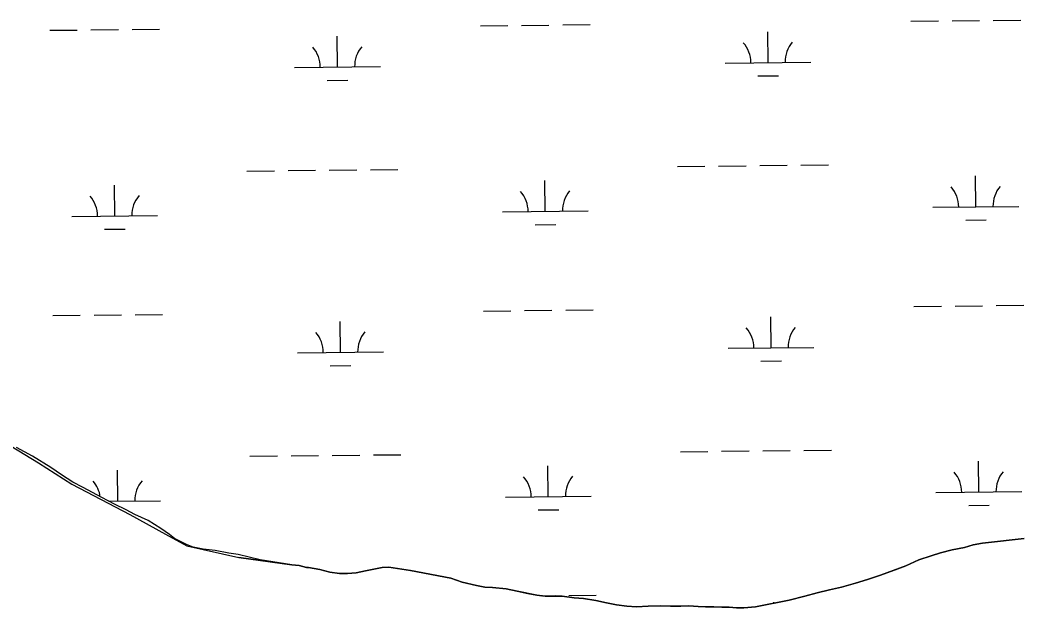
# Model space of a CAD drawing. Extents: x 3734862 to 3772949, y 391520 to 417239.
# Drawn here: x 3760730 to 3761900, y 405606 to 406292 of the extents above; entities that cross this region are included whole.
import ezdxf

# ---------------------------------------------------------------- set-up
doc = ezdxf.new("R2010")
doc.units = 0
doc.layers.add('V-TOPO-SHOR', color=7, linetype='Continuous')
doc.layers.add('V-WETL-SWMP', color=7, linetype='Continuous')

msp = doc.modelspace()

# ---------------------------------------------------------------- linework, layer by layer
at = {"layer": 'V-TOPO-SHOR'}
for p, q in [((3760691.199, 405812.303), (3760751.615, 405775.844)), ((3760751.615, 405775.844), (3760790.157, 405750.844)), ((3760790.157, 405750.844), (3760857.866, 405715.42600000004)), ((3760857.866, 405715.42600000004), (3760899.532, 405692.509)), ((3760899.532, 405692.509), (3760924.532, 405678.96799999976)), ((3761840.936, 405680.213), (3761851.900999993, 405682.12799999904)), ((3761851.900999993, 405682.1279999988), (3761869.52, 405684.018)), ((3761869.52, 405684.018), (3761886.3569999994, 405685.91000000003)), ((3761886.3569999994, 405685.91000000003), (3761900.451, 405687.42399999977)), ((3760924.532, 405678.96799999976), (3760984.948, 405665.42599999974)), ((3761791.9669999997, 405667.093), (3761802.938, 405670.57300000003)), ((3761802.938, 405670.57300000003), (3761816.6490000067, 405674.0420000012)), ((3761816.6490000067, 405674.0420000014), (3761830.75, 405677.12)), ((3761830.75, 405677.12), (3761840.936, 405680.213)), ((3760984.948, 405665.4259999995), (3761046.912, 405656.927)), ((3761762.5700000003, 405655.463), (3761777.86, 405662.451)), ((3761777.86, 405662.451), (3761791.9669999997, 405667.093)), ((3761046.912, 405656.927), (3761055.416000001, 405656.1219999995)), ((3761055.416000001, 405656.1219999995), (3761063.913000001, 405653.771)), ((3761063.913000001, 405653.771), (3761066.231, 405653.76300000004)), ((3761066.231, 405653.76300000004), (3761079.367, 405651.393)), ((3761079.367, 405651.393), (3761090.953, 405648.256)), ((3761090.953, 405648.256), (3761102.544, 405646.667)), ((3761102.544, 405646.667), (3761111.824, 405646.63)), ((3761111.824, 405646.63), (3761121.877000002, 405647.36500000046)), ((3761121.877000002, 405647.36500000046), (3761132.711, 405649.6439999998)), ((3761132.711, 405649.6439999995), (3761140.4510022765, 405651.1620004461)), ((3761140.4510022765, 405651.16200044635), (3761152.057, 405653.43700000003)), ((3761152.057, 405653.43700000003), (3761159.79, 405654.181)), ((3761159.79, 405654.181), (3761185.292, 405650.218)), ((3761185.292, 405650.218), (3761232.222, 405641.039)), ((3761733.177, 405644.617), (3761750.030000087, 405650.8160000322)), ((3761750.030000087, 405650.8160000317), (3761762.5700000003, 405655.463)), ((3761232.222, 405641.039), (3761245.509, 405636.683)), ((3761245.509, 405636.683), (3761261.932, 405632.707)), ((3761687.7260000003, 405630.702), (3761703.787999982, 405635.33499999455)), ((3761703.787999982, 405635.33499999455), (3761717.897, 405639.587)), ((3761717.897, 405639.587), (3761733.177, 405644.617)), ((3761261.932, 405632.707), (3761271.7090000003, 405630.713)), ((3761271.7090000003, 405630.713), (3761280.708, 405630.289)), ((3761280.708, 405630.289), (3761296.748, 405628.66299999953)), ((3761296.748, 405628.66299999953), (3761309.6519999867, 405625.8730000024)), ((3761309.6519999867, 405625.8730000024), (3761321.7770000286, 405623.4789999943)), ((3761321.7770000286, 405623.4789999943), (3761332.333999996, 405621.48200000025)), ((3761644.6380000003, 405620.29699999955), (3761659.131, 405624.155)), ((3761659.131, 405624.155), (3761673.625, 405627.6219999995)), ((3761673.625, 405627.6219999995), (3761687.7260000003, 405630.702)), ((3761332.333999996, 405621.48200000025), (3761342.113000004, 405620.27199999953)), ((3761342.113000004, 405620.27199999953), (3761352.29, 405620.231)), ((3761352.29, 405620.231), (3761362.0729999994, 405620.194)), ((3761362.0729999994, 405620.194), (3761375.762, 405618.18499999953)), ((3761375.762, 405618.18499999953), (3761386.7190000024, 405617.36199999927)), ((3761386.7190000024, 405617.36199999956), (3761401.1899999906, 405614.9590000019)), ((3761401.1899999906, 405614.9590000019), (3761413.703, 405612.563)), ((3761413.703, 405612.563), (3761425.436, 405610.17100000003)), ((3761587.449, 405607.599), (3761626.617, 405615.668)), ((3761626.617, 405615.668), (3761644.6380000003, 405620.29699999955)), ((3761425.436, 405610.17100000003), (3761437.171, 405608.56200000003)), ((3761437.171, 405608.56200000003), (3761448.517, 405607.73399999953)), ((3761448.517, 405607.73399999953), (3761462.218, 405608.465)), ((3761462.218, 405608.465), (3761476.7, 405608.8009999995)), ((3761476.7, 405608.8009999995), (3761488.048, 405608.369)), ((3761488.048, 405608.369), (3761500.182, 405608.713)), ((3761500.182, 405608.713), (3761509.574000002, 405609.0689999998)), ((3761509.574000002, 405609.0689999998), (3761520.531, 405608.244)), ((3761520.531, 405608.244), (3761529.1390000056, 405607.8199999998)), ((3761529.1390000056, 405607.81999999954), (3761538.531, 405607.7849999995)), ((3761538.531, 405607.7849999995), (3761547.921, 405607.357)), ((3761547.921, 405607.357), (3761556.531, 405607.325)), ((3761556.531, 405607.325), (3761565.1380000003, 405606.509)), ((3761565.1380000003, 405606.509), (3761573.748, 405606.477)), ((3761573.748, 405606.477), (3761587.449, 405607.599))]:
    msp.add_line(p, q, dxfattribs=at)
for points in [[(3761185.292, 405650.218), (3761232.222, 405641.039), (3761245.509, 405636.683), (3761261.932, 405632.707), (3761271.7090000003, 405630.713), (3761280.708, 405630.289), (3761296.748, 405628.663), (3761309.6520000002, 405625.873), (3761321.7770000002, 405623.479), (3761332.3340000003, 405621.482), (3761342.113, 405620.272), (3761352.29, 405620.231), (3761362.073, 405620.194), (3761375.764, 405618.185), (3761386.719, 405617.362), (3761401.19, 405614.95900000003), (3761413.703, 405612.563), (3761425.436, 405610.17100000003), (3761437.171, 405608.56200000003), (3761448.517, 405607.734), (3761462.218, 405608.465), (3761476.7, 405608.80100000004), (3761488.048, 405608.369), (3761500.182, 405608.713), (3761509.574, 405609.069), (3761520.531, 405608.244), (3761529.139, 405607.82), (3761538.531, 405607.78500000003), (3761547.921, 405607.357), (3761556.531, 405607.325), (3761565.1380000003, 405606.509), (3761573.748, 405606.477), (3761587.449, 405607.599), (3761626.617, 405615.668), (3761644.6380000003, 405620.297), (3761659.131, 405624.155), (3761673.625, 405627.62200000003), (3761687.7260000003, 405630.7), (3761703.79, 405635.335), (3761717.895, 405639.587), (3761733.177, 405644.617), (3761750.0300000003, 405650.816), (3761762.5700000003, 405655.463), (3761777.86, 405662.451), (3761791.967, 405667.093), (3761802.938, 405670.57300000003), (3761816.649, 405674.042), (3761830.75, 405677.12), (3761840.936, 405680.213), (3761851.901, 405682.128), (3761869.52, 405684.018), (3761886.3570000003, 405685.91000000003), (3761900.451, 405687.424)], [(3761185.292, 405650.218), (3761159.79, 405654.181), (3761152.057, 405653.43700000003), (3761140.449, 405651.162), (3761132.711, 405649.64400000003), (3761121.877, 405647.365), (3761111.824, 405646.63), (3761102.544, 405646.667), (3761090.953, 405648.256), (3761079.367, 405651.393), (3761066.231, 405653.76300000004), (3761063.913, 405653.771), (3761055.416, 405656.12200000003), (3761046.912, 405656.927), (3760984.948, 405665.42600000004)]]:
    msp.add_lwpolyline(points, dxfattribs=at)
at = {"layer": 'V-WETL-SWMP'}
for p, q in [((3761768.435073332, 406290.68823194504), (3761800.4332883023, 406291.02622417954)), ((3761816.432395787, 406291.19522029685), (3761848.4306107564, 406291.5332125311)), ((3761864.4297182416, 406291.70220864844), (3761896.4279332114, 406292.0402008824)), ((3760764.675068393, 406280.0856690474), (3760796.6732833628, 406280.4236612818)), ((3760812.6723908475, 406280.5926573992), (3760844.670605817, 406280.9306496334)), ((3760860.669713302, 406281.0996457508), (3760892.667928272, 406281.43763798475)), ((3761266.5550708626, 406285.3869504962), (3761298.5532858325, 406285.7249427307)), ((3761314.552393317, 406285.89393884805), (3761346.550608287, 406286.23193108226)), ((3761362.549715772, 406286.40092719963), (3761394.547930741, 406286.7389194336)), ((3761601.8707981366, 406242.496248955), (3761601.490556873, 406278.4942407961)), ((3761099.990795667, 406237.19496750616), (3761099.610554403, 406273.1929593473)), ((3761049.9935847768, 406236.66685463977), (3761149.988006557, 406237.7230803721)), ((3761551.8735872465, 406241.96813608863), (3761651.8680090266, 406243.02436182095)), ((3761088.1544512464, 406221.6380811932), (3761112.153112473, 406221.89157536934)), ((3761590.034453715, 406226.93936264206), (3761614.0331149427, 406227.1928568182)), ((3760994.420976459, 406116.0021515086), (3761026.419191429, 406116.34014374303)), ((3761042.4182989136, 406116.50913985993), (3761074.4165138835, 406116.8471320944)), ((3761090.4156213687, 406117.01612821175), (3761122.413836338, 406117.35412044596)), ((3761138.412943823, 406117.52311656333), (3761170.4111587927, 406117.86110879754)), ((3761496.300978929, 406121.30343295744), (3761528.299193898, 406121.6414251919)), ((3761544.298301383, 406121.81042130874), (3761576.296516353, 406122.14841354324)), ((3761592.2956238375, 406122.3174096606), (3761624.2938388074, 406122.6554018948)), ((3761640.2929462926, 406122.8243980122), (3761672.291161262, 406123.1623902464)), ((3761342.2535524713, 406068.9314229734), (3761341.873311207, 406104.92941481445)), ((3761844.13355494, 406074.23270442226), (3761843.753313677, 406110.2306962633)), ((3760840.373550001, 406063.63014152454), (3760839.993308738, 406099.62813336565)), ((3761292.256341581, 406068.40331010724), (3761392.2507633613, 406069.45953583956)), ((3761794.1363440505, 406073.7045915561), (3761894.130765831, 406074.7608172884)), ((3760790.3763391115, 406063.1020286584), (3760890.370760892, 406064.1582543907)), ((3761832.2972105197, 406058.67581810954), (3761856.295871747, 406058.92931228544)), ((3760828.53720558, 406048.0732552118), (3760852.5358668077, 406048.3267493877)), ((3761330.41720805, 406053.3745366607), (3761354.415869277, 406053.6280308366)), ((3761270.068869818, 405952.730507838), (3761302.067084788, 405953.06850007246)), ((3761318.066192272, 405953.23749618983), (3761350.064407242, 405953.57548842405)), ((3761366.063514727, 405953.7444845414), (3761398.061729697, 405954.0824767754)), ((3761771.9488722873, 405958.0317892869), (3761803.9470872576, 405958.3697815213)), ((3761819.9461947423, 405958.5387776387), (3761851.9444097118, 405958.8767698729)), ((3761867.943517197, 405959.0457659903), (3761899.9417321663, 405959.38375822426)), ((3760768.188867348, 405947.42922638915), (3760800.1870823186, 405947.76721862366)), ((3760816.186189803, 405947.936214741), (3760848.1844047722, 405948.27420697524)), ((3760864.183512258, 405948.4432030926), (3760896.1817272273, 405948.7811953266)), ((3761103.504594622, 405904.538524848), (3761103.1243533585, 405940.53651668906)), ((3761605.384597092, 405909.83980629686), (3761605.0043558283, 405945.8377981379)), ((3761053.507383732, 405904.0104119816), (3761153.5018055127, 405905.0666377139)), ((3761555.387386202, 405909.3116934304), (3761655.3818079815, 405910.36791916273)), ((3761593.548252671, 405894.28291998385), (3761617.5469138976, 405894.53641416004)), ((3761091.6682502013, 405888.98163853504), (3761115.6669114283, 405889.2351327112)), ((3761499.8147778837, 405788.6469902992), (3761531.812992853, 405788.98498253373)), ((3761547.8121003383, 405789.1539786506), (3761579.810315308, 405789.491970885)), ((3761595.809422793, 405789.6609670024), (3761627.8076377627, 405789.9989592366)), ((3761643.806745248, 405790.167955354), (3761675.8049602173, 405790.5059475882)), ((3760997.9347754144, 405783.34570885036), (3761029.9329903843, 405783.68370108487)), ((3761045.932097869, 405783.8526972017), (3761077.9303128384, 405784.1906894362)), ((3761093.9294203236, 405784.3596855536), (3761125.927635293, 405784.6976777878)), ((3761141.9267427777, 405784.86667390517), (3761173.9249577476, 405785.2046661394)), ((3761847.647353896, 405741.57626176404), (3761847.267112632, 405777.57425360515)), ((3760843.887348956, 405730.9736988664), (3760843.507107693, 405766.97169070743)), ((3761345.767351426, 405736.27498031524), (3761345.387110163, 405772.2729721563)), ((3761797.6501430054, 405741.0481488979), (3761897.644564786, 405742.1043746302)), ((3760833.260321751, 405730.8614472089), (3760893.884559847, 405731.50181173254)), ((3761295.7701405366, 405735.7468674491), (3761395.764562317, 405736.8030931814)), ((3761333.9310070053, 405720.7180940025), (3761357.9296682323, 405720.9715881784)), ((3761835.811009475, 405726.0193754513), (3761859.809670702, 405726.2728696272)), ((3761338.1932222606, 405620.7565365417), (3761353.5782061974, 405620.9190457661)), ((3761369.5773136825, 405621.0880418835), (3761401.5755286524, 405621.42603411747)), ((3761608.5312396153, 405611.9425954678), (3761608.518154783, 405613.18135548))]:
    msp.add_line(p, q, dxfattribs=at)
for points in [[(3760924.063, 405680.591), (3760910.1720000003, 405687.602), (3760904.004, 405692.265), (3760893.978, 405699.262), (3760879.323, 405708.596), (3760863.8850000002, 405715.614), (3760853.8540000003, 405721.064), (3760839.96, 405727.303), (3760825.299, 405735.09), (3760803.693, 405746.77), (3760791.346, 405753.003), (3760778.234, 405761.558), (3760765.895, 405770.11), (3760744.295, 405783.337), (3760725.7770000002, 405793.45900000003)], [(3761900.451, 405687.423), (3761851.9020000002, 405682.128), (3761840.936, 405680.213), (3761830.7490000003, 405677.121), (3761816.649, 405674.043), (3761802.938, 405670.57300000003), (3761791.966, 405667.093), (3761777.86, 405662.45), (3761762.5700000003, 405655.463), (3761733.177, 405644.617), (3761717.895, 405639.587), (3761703.79, 405635.336), (3761687.7260000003, 405630.7), (3761673.625, 405627.623), (3761659.132, 405624.156), (3761644.637, 405620.297), (3761626.617, 405615.669), (3761587.45, 405607.599), (3761573.748, 405606.477), (3761565.1380000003, 405606.51), (3761556.531, 405607.325), (3761547.921, 405607.358), (3761538.5300000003, 405607.78500000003), (3761529.1380000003, 405607.82), (3761520.5300000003, 405608.244), (3761509.575, 405609.069), (3761488.0470000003, 405608.368), (3761476.699, 405608.802), (3761462.218, 405608.466), (3761448.517, 405607.735), (3761437.171, 405608.561), (3761425.436, 405610.17100000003), (3761413.704, 405612.563), (3761401.19, 405614.95900000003), (3761386.719, 405617.362), (3761375.764, 405618.186), (3761362.073, 405620.195), (3761342.114, 405620.271), (3761332.335, 405621.482), (3761309.653, 405625.873), (3761296.748, 405628.662), (3761280.7090000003, 405630.288), (3761271.7090000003, 405630.713), (3761261.932, 405632.707), (3761245.5100000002, 405636.683), (3761232.221, 405641.039), (3761185.292, 405650.218), (3761159.791, 405654.181), (3761152.056, 405653.43700000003), (3761132.7120000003, 405649.64400000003), (3761121.878, 405647.366), (3761111.824, 405646.63), (3761102.545, 405646.666), (3761090.953, 405648.256), (3761079.367, 405651.393), (3761066.231, 405653.762), (3761063.912, 405653.771), (3761055.415, 405656.123), (3761046.913, 405656.928), (3761009.8200000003, 405662.482), (3760984.328, 405668.764), (3760973.509, 405670.352), (3760957.284, 405673.506), (3760943.372, 405675.105), (3760931.7830000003, 405677.469), (3760924.063, 405680.591)]]:
    msp.add_lwpolyline(points, dxfattribs=at)
for centre, radius, start, end in [((3761044.7459261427, 406237.08625409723), 35.24628790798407, 359.8333639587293, 41.377022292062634), ((3761155.2256352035, 406238.2532343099), 35.24628790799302, 139.83336095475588, 181.3770192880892), ((3761546.625928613, 406242.3875355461), 35.24628790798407, 359.8333639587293, 41.377022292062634), ((3761657.105637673, 406243.55451575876), 35.24628790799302, 139.83336095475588, 181.3770192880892), ((3761287.008682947, 406068.82270956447), 35.24628790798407, 359.8333639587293, 41.377022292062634), ((3761397.488392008, 406069.9896897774), 35.24628790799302, 139.83336095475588, 181.3770192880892), ((3761788.8886854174, 406074.1239910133), 35.24628790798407, 359.8333639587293, 41.377022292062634), ((3761899.368394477, 406075.29097122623), 35.24628790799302, 139.83336095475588, 181.3770192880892), ((3760785.128680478, 406063.5214281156), 35.24628790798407, 359.8333639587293, 41.377022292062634), ((3760895.608389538, 406064.68840832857), 35.24628790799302, 139.83336095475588, 181.3770192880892), ((3761048.259725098, 405904.42981143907), 35.24628790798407, 359.8333639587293, 41.377022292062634), ((3761158.7394341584, 405905.59679165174), 35.24628790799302, 139.83336095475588, 181.3770192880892), ((3761550.139727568, 405909.7310928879), 35.24628790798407, 359.8333639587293, 41.377022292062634), ((3761660.6194366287, 405910.8980731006), 35.24628790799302, 139.83336095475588, 181.3770192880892), ((3761792.4024843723, 405741.4675483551), 35.24628790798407, 359.8333639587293, 41.377022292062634), ((3761902.882193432, 405742.634528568), 35.24628790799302, 139.83336095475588, 181.3770192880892), ((3760788.642479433, 405730.86498545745), 35.24628790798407, 8.476632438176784, 41.37702229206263), ((3760899.1221884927, 405732.03196567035), 35.24628790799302, 139.83336095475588, 181.3770192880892), ((3761290.5224819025, 405736.16626690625), 35.24628790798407, 359.8333639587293, 41.377022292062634), ((3761401.002190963, 405737.3332471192), 35.24628790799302, 139.83336095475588, 181.3770192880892)]:
    msp.add_arc(centre, radius, start, end, dxfattribs=at)

doc.saveas('drawing.dxf')
